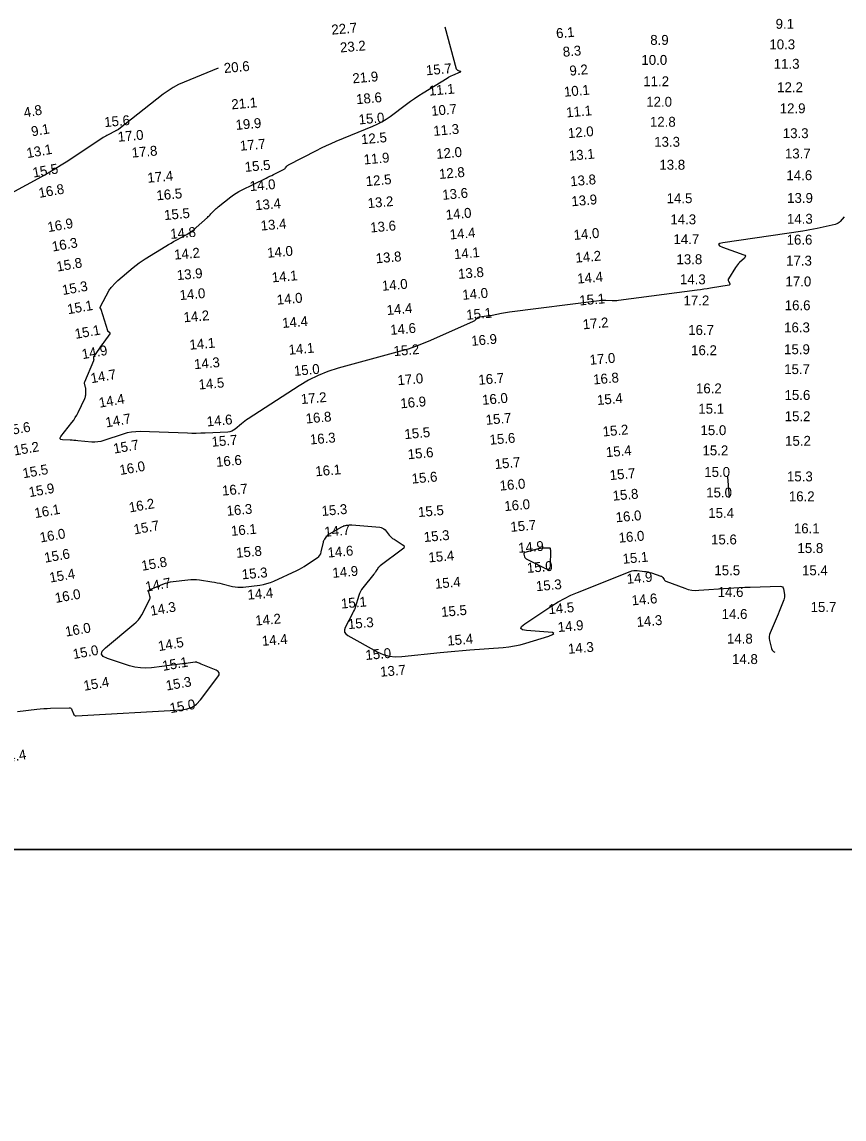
# Model space of a CAD drawing. Extents: x 988130 to 1132882, y 654656 to 841453.
# Drawn here: x 1031863 to 1032278, y 815552 to 816106 of the extents above; entities that cross this region are included whole.
import ezdxf

# ---------------------------------------------------------------- set-up
doc = ezdxf.new("R2010")
doc.units = 0
for name, color, linetype in [('V-ANNO-KEYM', 7, 'Continuous'), ('V-TOPO-MAJR', 7, 'Continuous'), ('V-TOPO-SOUN', 7, 'Continuous')]:
    doc.layers.add(name, color=color, linetype=linetype)

msp = doc.modelspace()

# ---------------------------------------------------------------- linework, layer by layer
at = {"layer": 'V-ANNO-KEYM'}
for points in [[(1014460, 815688), (1122485, 815688), (1122485, 822129), (1014460, 822129)], [(1014460, 809247), (1122485, 809247), (1122485, 815688), (1014460, 815688)]]:
    msp.add_lwpolyline(points, close=True, dxfattribs=at)
at = {"layer": 'V-TOPO-MAJR'}
for points in [[(1032278.09, 816007.44), (1032276.14, 816005.1), (1032275.62, 816004.57), (1032275.03, 816004.14), (1032274.39, 816003.81), (1032273.67, 816003.59), (1032264.45, 816001.51), (1032262.66, 816001.12), (1032260.87, 816000.77), (1032259.07, 816000.45), (1032257.26, 816000.17), (1032216.97, 815994.23), (1032215.35, 815993.86), (1032214.78, 815993.39), (1032215.25, 815992.81), (1032216.77, 815992.13), (1032227.45, 815988.28), (1032228.06, 815987.97), (1032228.31, 815987.59), (1032228.22, 815987.13), (1032227.79, 815986.61), (1032225.36, 815984.37), (1032224.78, 815983.79), (1032224.24, 815983.18), (1032223.74, 815982.53), (1032223.28, 815981.85), (1032219.78, 815976.16), (1032219.64, 815975.86), (1032219.58, 815975.56), (1032219.62, 815975.25), (1032219.74, 815974.95), (1032220.39, 815973.71), (1032220.49, 815973.43), (1032220.46, 815973.22), (1032220.31, 815973.06), (1032220.03, 815972.97), (1032210.68, 815971.36), (1032209.01, 815971.08), (1032207.33, 815970.82), (1032205.66, 815970.57), (1032203.98, 815970.34), (1032164.25, 815965.09), (1032163.45, 815965), (1032162.64, 815964.95), (1032161.83, 815964.94), (1032161.02, 815964.96), (1032157.78, 815965.15), (1032156.98, 815965.17), (1032156.17, 815965.16), (1032155.36, 815965.12), (1032154.56, 815965.03), (1032109.31, 815959.28), (1032108.28, 815959.14), (1032107.25, 815958.98), (1032106.22, 815958.8), (1032105.19, 815958.6), (1032100.43, 815957.61), (1032099.74, 815957.48), (1032099.05, 815957.36), (1032098.36, 815957.26), (1032097.67, 815957.18), (1032094.17, 815956.82), (1032093.84, 815956.76), (1032093.54, 815956.65), (1032093.27, 815956.5), (1032093.01, 815956.29), (1032092.05, 815955.35), (1032091.8, 815955.13), (1032091.53, 815954.93), (1032091.25, 815954.76), (1032090.95, 815954.61), (1032069.37, 815944.95), (1032065.65, 815943.37), (1032061.87, 815941.94), (1032058.04, 815940.65), (1032054.15, 815939.51), (1032022.8, 815930.97), (1032017.61, 815929.34), (1032012.59, 815927.33), (1032007.75, 815924.94), (1032003.08, 815922.16), (1031977.32, 815905.48), (1031976.45, 815904.89), (1031975.59, 815904.28), (1031974.76, 815903.64), (1031973.95, 815902.97), (1031970.74, 815900.23), (1031969.91, 815899.62), (1031969.01, 815899.18), (1031968.05, 815898.89), (1031967.03, 815898.76), (1031955.64, 815898.19), (1031953.39, 815898.1), (1031951.14, 815898.06), (1031948.89, 815898.07), (1031946.64, 815898.12), (1031922.88, 815898.95), (1031920.67, 815898.93), (1031918.48, 815898.71), (1031916.33, 815898.3), (1031914.21, 815897.69), (1031904.44, 815894.42), (1031902.98, 815894.01), (1031901.51, 815893.76), (1031900.02, 815893.66), (1031898.51, 815893.72), (1031891.35, 815894.38), (1031890.38, 815894.46), (1031889.41, 815894.53), (1031888.44, 815894.6), (1031887.46, 815894.65), (1031883.57, 815894.83), (1031882.8, 815894.96), (1031882.41, 815895.28), (1031882.42, 815895.78), (1031882.82, 815896.46), (1031888.4, 815903.61), (1031889.27, 815904.79), (1031890.07, 815906.01), (1031890.81, 815907.28), (1031891.48, 815908.58), (1031894.9, 815915.66), (1031895.08, 815916.11), (1031895.23, 815916.56), (1031895.32, 815917.03), (1031895.37, 815917.52), (1031895.47, 815919.67), (1031895.47, 815920.06), (1031895.44, 815920.44), (1031895.38, 815920.82), (1031895.28, 815921.19), (1031894.85, 815922.68), (1031894.77, 815923.05), (1031894.76, 815923.42), (1031894.81, 815923.78), (1031894.93, 815924.14), (1031899.45, 815934.91), (1031899.5, 815935.06), (1031899.52, 815935.2), (1031899.53, 815935.36), (1031899.51, 815935.51), (1031899.39, 815936.13), (1031899.38, 815936.28), (1031899.39, 815936.42), (1031899.44, 815936.56), (1031899.51, 815936.7), (1031902.51, 815941.14), (1031903.03, 815941.9), (1031903.55, 815942.66), (1031904.08, 815943.41), (1031904.61, 815944.15), (1031907.62, 815948.29), (1031907.7, 815948.44), (1031907.71, 815948.58), (1031907.65, 815948.71), (1031907.52, 815948.83), (1031906.88, 815949.26), (1031906.73, 815949.38), (1031906.61, 815949.52), (1031906.52, 815949.67), (1031906.45, 815949.85), (1031903.18, 815960.56), (1031903.14, 815960.67), (1031903.1, 815960.78), (1031903.04, 815960.89), (1031902.98, 815960.99), (1031902.71, 815961.38), (1031902.65, 815961.48), (1031902.63, 815961.59), (1031902.64, 815961.69), (1031902.68, 815961.8), (1031907.22, 815970.36), (1031907.5, 815970.83), (1031907.8, 815971.29), (1031908.13, 815971.72), (1031908.49, 815972.13), (1031909.99, 815973.73), (1031910.37, 815974.12), (1031910.77, 815974.5), (1031911.17, 815974.88), (1031911.58, 815975.24), (1031919.31, 815981.83), (1031920.76, 815983.02), (1031922.26, 815984.14), (1031923.79, 815985.21), (1031925.37, 815986.22), (1031935.8, 815992.58), (1031937.09, 815993.36), (1031938.39, 815994.12), (1031939.7, 815994.87), (1031941.02, 815995.6), (1031946.36, 815998.54), (1031947.63, 815999.29), (1031948.85, 816000.11), (1031950.01, 816001), (1031951.13, 816001.96), (1031956.75, 816007.09), (1031957.21, 816007.53), (1031957.66, 816007.97), (1031958.11, 816008.41), (1031958.55, 816008.87), (1031960.28, 816010.72), (1031960.72, 816011.17), (1031961.18, 816011.61), (1031961.65, 816012.03), (1031962.14, 816012.43), (1031968.63, 816017.55), (1031969.9, 816018.5), (1031971.21, 816019.38), (1031972.58, 816020.18), (1031973.98, 816020.91), (1031986.38, 816026.95), (1031987.32, 816027.41), (1031988.26, 816027.87), (1031989.2, 816028.33), (1031990.14, 816028.8), (1031995.24, 816031.36), (1031995.49, 816031.5), (1031995.72, 816031.67), (1031995.93, 816031.86), (1031996.12, 816032.07), (1031996.85, 816032.97), (1031997.04, 816033.19), (1031997.25, 816033.38), (1031997.48, 816033.54), (1031997.73, 816033.69), (1032011.86, 816040.96), (1032014.32, 816042.19), (1032016.8, 816043.36), (1032019.3, 816044.49), (1032021.83, 816045.56), (1032040.19, 816053.11), (1032042.52, 816054.15), (1032044.76, 816055.33), (1032046.92, 816056.65), (1032049.01, 816058.12), (1032057.18, 816064.25), (1032059.24, 816065.76), (1032061.33, 816067.22), (1032063.46, 816068.63), (1032065.62, 816070), (1032077.77, 816077.47), (1032078.45, 816077.87), (1032079.14, 816078.24), (1032079.85, 816078.58), (1032080.57, 816078.89), (1032084.53, 816080.53), (1032084.68, 816080.61), (1032084.73, 816080.69), (1032084.67, 816080.76), (1032084.51, 816080.82), (1032083.45, 816081.13), (1032083.36, 816081.16), (1032083.26, 816081.2), (1032083.18, 816081.25), (1032083.09, 816081.31), (1032082.77, 816081.56), (1032082.69, 816081.62), (1032082.63, 816081.7), (1032082.59, 816081.79), (1032082.55, 816081.88), (1032076.74, 816103.24)], [(1031962.2, 816082.48), (1031945.03, 816075.43), (1031942.23, 816074.16), (1031939.53, 816072.71), (1031936.93, 816071.07), (1031934.45, 816069.25), (1031912.14, 816051.71), (1031912, 816051.61), (1031911.85, 816051.51), (1031911.69, 816051.42), (1031911.53, 816051.34), (1031910.88, 816051.03), (1031910.72, 816050.95), (1031910.56, 816050.87), (1031910.39, 816050.79), (1031910.23, 816050.71), (1031906.71, 816048.86), (1031906.07, 816048.51), (1031905.44, 816048.15), (1031904.83, 816047.78), (1031904.22, 816047.39), (1031886.24, 816035.49), (1031883.03, 816033.41), (1031879.76, 816031.4), (1031876.46, 816029.47), (1031873.11, 816027.61), (1031857.48, 816019.14)], [(1032219.2, 815876.09), (1032220.17, 815865.73)], [(1031861, 815757.64), (1031870.68, 815758.79), (1031872.41, 815758.97), (1031874.14, 815759.11), (1031875.88, 815759.22), (1031877.62, 815759.29), (1031886.98, 815759.54), (1031887.48, 815759.49), (1031887.88, 815759.31), (1031888.19, 815758.99), (1031888.41, 815758.54), (1031889.1, 815756.48), (1031889.32, 815756.04), (1031889.63, 815755.73), (1031890.04, 815755.55), (1031890.53, 815755.52), (1031943.84, 815758.49), (1031946.61, 815758.93), (1031949.1, 815759.9), (1031951.29, 815761.41), (1031953.21, 815763.47), (1031962.06, 815775.11), (1031962.66, 815776.19), (1031962.7, 815777.11), (1031962.2, 815777.89), (1031961.13, 815778.52), (1031953.59, 815781.63), (1031953.35, 815781.73), (1031953.11, 815781.83), (1031952.86, 815781.92), (1031952.62, 815782.02), (1031951.64, 815782.41), (1031951.39, 815782.49), (1031951.14, 815782.53), (1031950.89, 815782.55), (1031950.63, 815782.53), (1031946.98, 815782.02), (1031946.28, 815781.93), (1031945.59, 815781.84), (1031944.89, 815781.75), (1031944.2, 815781.66), (1031928.57, 815779.72), (1031925.75, 815779.52), (1031922.96, 815779.63), (1031920.2, 815780.05), (1031917.46, 815780.77), (1031906.3, 815784.36), (1031904.15, 815785.37), (1031903.27, 815786.62), (1031903.64, 815788.1), (1031905.26, 815789.82), (1031919.71, 815801.67), (1031920.88, 815802.72), (1031921.92, 815803.88), (1031922.84, 815805.13), (1031923.64, 815806.49), (1031927.57, 815814.01), (1031927.76, 815814.47), (1031927.85, 815814.93), (1031927.85, 815815.41), (1031927.75, 815815.9), (1031927.15, 815817.86), (1031927.08, 815818.31), (1031927.17, 815818.7), (1031927.41, 815819), (1031927.8, 815819.24), (1031934.35, 815821.98), (1031935.61, 815822.46), (1031936.9, 815822.84), (1031938.2, 815823.14), (1031939.54, 815823.34), (1031946.88, 815824.2), (1031948.37, 815824.32), (1031949.85, 815824.34), (1031951.33, 815824.27), (1031952.8, 815824.1), (1031959, 815823.17), (1031960.33, 815822.95), (1031961.65, 815822.7), (1031962.97, 815822.43), (1031964.28, 815822.12), (1031969.5, 815820.82), (1031970.81, 815820.56), (1031972.13, 815820.41), (1031973.46, 815820.39), (1031974.79, 815820.49), (1031983.2, 815821.51), (1031985.03, 815821.8), (1031986.81, 815822.24), (1031988.56, 815822.81), (1031990.27, 815823.52), (1032001.94, 815828.91), (1032003.2, 815829.53), (1032004.44, 815830.19), (1032005.65, 815830.9), (1032006.83, 815831.65), (1032012.23, 815835.26), (1032012.96, 815835.85), (1032013.54, 815836.54), (1032013.97, 815837.34), (1032014.25, 815838.24), (1032015.28, 815843.07), (1032015.4, 815843.51), (1032015.55, 815843.92), (1032015.75, 815844.32), (1032015.98, 815844.71), (1032017.01, 815846.2), (1032017.28, 815846.56), (1032017.59, 815846.87), (1032017.94, 815847.15), (1032018.32, 815847.39), (1032024.57, 815850.82), (1032025.76, 815851.37), (1032027, 815851.73), (1032028.27, 815851.91), (1032029.59, 815851.89), (1032043.71, 815850.72), (1032044.5, 815850.59), (1032045.21, 815850.3), (1032045.84, 815849.88), (1032046.4, 815849.31), (1032048.49, 815846.75), (1032049.04, 815846.13), (1032049.63, 815845.57), (1032050.26, 815845.06), (1032050.94, 815844.6), (1032055.12, 815842.01), (1032055.83, 815841.43), (1032056.08, 815840.82), (1032055.88, 815840.2), (1032055.22, 815839.56), (1032043.9, 815831.19), (1032043.57, 815830.91), (1032043.26, 815830.61), (1032042.99, 815830.28), (1032042.74, 815829.93), (1032041.83, 815828.44), (1032041.59, 815828.08), (1032041.34, 815827.72), (1032041.09, 815827.37), (1032040.82, 815827.03), (1032035.28, 815820.16), (1032034.61, 815819.25), (1032034.04, 815818.28), (1032033.57, 815817.27), (1032033.19, 815816.21), (1032031.36, 815810.14), (1032031.28, 815809.9), (1032031.2, 815809.68), (1032031.1, 815809.45), (1032030.99, 815809.23), (1032030.54, 815808.36), (1032030.43, 815808.15), (1032030.32, 815807.93), (1032030.21, 815807.71), (1032030.1, 815807.49), (1032026.35, 815800.05), (1032025.93, 815798.82), (1032026.01, 815797.73), (1032026.56, 815796.8), (1032027.61, 815796.01), (1032042.51, 815787.85), (1032045.47, 815786.5), (1032048.53, 815785.63), (1032051.69, 815785.25), (1032054.95, 815785.36), (1032074.2, 815787.41), (1032077.96, 815787.79), (1032081.71, 815788.14), (1032085.48, 815788.47), (1032089.24, 815788.76), (1032105.97, 815789.98), (1032108.89, 815790.27), (1032111.77, 815790.74), (1032114.62, 815791.36), (1032117.45, 815792.16), (1032129.03, 815795.77), (1032130.98, 815796.51), (1032131.59, 815797.09), (1032130.87, 815797.52), (1032128.8, 815797.79), (1032117.84, 815798.57), (1032115.73, 815798.93), (1032114.88, 815799.62), (1032115.29, 815800.64), (1032116.95, 815801.98), (1032130.67, 815811.02), (1032133.76, 815812.95), (1032136.94, 815814.71), (1032140.21, 815816.31), (1032143.56, 815817.74), (1032170.18, 815828.32), (1032171.04, 815828.61), (1032171.91, 815828.78), (1032172.8, 815828.84), (1032173.7, 815828.8), (1032177.34, 815828.39), (1032178.25, 815828.26), (1032179.14, 815828.09), (1032180.02, 815827.87), (1032180.9, 815827.61), (1032185.67, 815826.02), (1032185.95, 815825.9), (1032186.19, 815825.74), (1032186.41, 815825.54), (1032186.58, 815825.29), (1032187.23, 815824.22), (1032187.41, 815823.97), (1032187.62, 815823.76), (1032187.86, 815823.59), (1032188.14, 815823.47), (1032197.77, 815819.85), (1032199.49, 815819.3), (1032201.23, 815818.95), (1032203.01, 815818.8), (1032204.81, 815818.84), (1032219.74, 815819.95), (1032222.48, 815820.14), (1032225.23, 815820.3), (1032227.98, 815820.42), (1032230.73, 815820.51), (1032245.84, 815820.92), (1032246.47, 815820.85), (1032246.96, 815820.6), (1032247.3, 815820.17), (1032247.5, 815819.57), (1032248, 815816.79), (1032248.08, 815816.1), (1032248.06, 815815.43), (1032247.94, 815814.76), (1032247.72, 815814.1), (1032245.29, 815808.1), (1032244.8, 815806.88), (1032244.3, 815805.67), (1032243.79, 815804.46), (1032243.29, 815803.24), (1032240.83, 815797.41), (1032240.51, 815796.45), (1032240.36, 815795.48), (1032240.36, 815794.49), (1032240.53, 815793.49), (1032241.53, 815789.47), (1032241.88, 815788.6), (1032242.42, 815788.01), (1032243.16, 815787.68)]]:
    msp.add_lwpolyline(points, dxfattribs=at)
msp.add_lwpolyline([(1032129.84, 815840.08), (1032129.76, 815840.13), (1032129.65, 815840.14), (1032126.16, 815840.09), (1032125.55, 815840.06), (1032124.93, 815839.99), (1032124.33, 815839.89), (1032123.72, 815839.75), (1032117.02, 815837.95), (1032116.74, 815837.83), (1032116.56, 815837.65), (1032116.49, 815837.41), (1032116.52, 815837.11), (1032116.85, 815835.78), (1032116.96, 815835.47), (1032117.12, 815835.21), (1032117.34, 815834.99), (1032117.62, 815834.81), (1032127.48, 815829.81), (1032128.51, 815829.45), (1032129.26, 815829.57), (1032129.72, 815830.18), (1032129.89, 815831.26), (1032130.02, 815838.97), (1032130.02, 815839.09), (1032130.01, 815839.21), (1032130, 815839.32), (1032129.99, 815839.44), (1032129.92, 815839.91), (1032129.89, 815840.01)], close=True, dxfattribs=at)

# ---------------------------------------------------------------- texts
at = {"layer": 'V-TOPO-SOUN'}
for s, rotation, p in [('22.7 ', 5, (1032019.57, 816099.37)), ('6.1', 5, (1032132.96, 816097.52)), ('9.1', 360, (1032243.55, 816102.35)), ('8.9', 360, (1032180.27, 816094.23)), ('23.2 ', 5, (1032023.91, 816090.36)), ('8.3', 5, (1032136.34, 816088.17)), ('10.3 ', 360, (1032240.38, 816091.98)), ('10.0 ', 360, (1032175.8, 816084.12)), ('11.3 ', 360, (1032242.61, 816082.15)), ('20.6 ', 5, (1031965.28, 816079.99)), ('21.9 ', 5, (1032030.19, 816074.78)), ('15.7 ', 5, (1032067.27, 816078.84)), ('9.2', 5, (1032139.71, 816078.65)), ('11.2 ', 360, (1032176.74, 816073.34)), ('12.2 ', 360, (1032244.31, 816070.34)), ('18.6 ', 5, (1032032.03, 816064.23)), ('11.1 ', 5, (1032068.73, 816068.54)), ('10.1 ', 5, (1032136.94, 816068.02)), ('21.1 ', 5, (1031969.09, 816061.65)), ('10.7 ', 5, (1032069.91, 816058.34)), ('12.0 ', 360, (1032178.24, 816063)), ('12.9 ', 360, (1032245.61, 816059.69)), ('4.8', 10, (1031864.49, 816057.51)), ('15.6 ', 5, (1031904.9, 816052.69)), ('15.0 ', 5, (1032033.3, 816054.03)), ('11.1 ', 5, (1032138.04, 816057.57)), ('9.1', 10, (1031868.27, 816047.97)), ('19.9 ', 5, (1031971.17, 816051.26)), ('11.3 ', 5, (1032071.01, 816048.25)), ('12.0 ', 5, (1032138.91, 816047.1)), ('12.8 ', 360, (1032180.11, 816052.88)), ('17.0 ', 5, (1031911.73, 816045.29)), ('12.5 ', 5, (1032034.55, 816044.02)), ('13.3 ', 360, (1032182.27, 816042.78)), ('13.3 ', 360, (1032247.16, 816047.13)), ('13.1 ', 10, (1031865.93, 816037.02)), ('17.8 ', 5, (1031918.73, 816037.28)), ('17.7 ', 5, (1031973.35, 816040.75)), ('12.0 ', 5, (1032072.46, 816036.61)), ('11.9 ', 5, (1032035.85, 816033.82)), ('13.1 ', 5, (1032139.41, 816035.72)), ('13.7 ', 360, (1032248.24, 816036.87)), ('15.5 ', 10, (1031869, 816027.18)), ('15.5 ', 5, (1031975.8, 816030.08)), ('12.8 ', 5, (1032073.87, 816026.49)), ('13.8 ', 360, (1032184.88, 816031.19)), ('14.6 ', 360, (1032249, 816025.91)), ('17.4 ', 5, (1031926.69, 816024.6)), ('14.0 ', 5, (1031978.34, 816020.37)), ('12.5 ', 5, (1032036.89, 816022.84)), ('13.8 ', 5, (1032140.11, 816022.8)), ('16.8 ', 10, (1031872, 816016.95)), ('16.5 ', 5, (1031931.25, 816015.7)), ('13.6 ', 5, (1032075.51, 816015.97)), ('13.4 ', 5, (1031981.07, 816010.7)), ('13.2 ', 5, (1032037.85, 816011.78)), ('13.9 ', 5, (1032140.69, 816012.71)), ('14.5 ', 360, (1032188.53, 816014.3)), ('13.9 ', 360, (1032249.35, 816014.44)), ('15.5 ', 5, (1031935.12, 816005.75)), ('14.0 ', 5, (1032077.25, 816005.93)), ('14.3 ', 360, (1032249.26, 816003.91)), ('16.9 ', 10, (1031876.49, 815999.64)), ('13.4 ', 5, (1031983.85, 816000.44)), ('13.6 ', 5, (1032039.16, 815999.47)), ('14.3 ', 360, (1032190.41, 816003.63)), ('14.8 ', 5, (1031938.21, 815996.23)), ('14.4 ', 5, (1032079.24, 815995.95)), ('14.0 ', 5, (1032141.8, 815995.72)), ('14.7 ', 360, (1032192, 815993.64)), ('16.6 ', 360, (1032249.1, 815993.36)), ('16.3 ', 10, (1031878.75, 815989.85)), ('14.0 ', 5, (1031987.13, 815986.71)), ('15.8 ', 10, (1031881.05, 815979.72)), ('14.2 ', 5, (1031940.18, 815985.76)), ('13.8 ', 5, (1032041.93, 815983.91)), ('14.1 ', 5, (1032081.43, 815986.02)), ('14.2 ', 5, (1032142.7, 815984.24)), ('13.8 ', 360, (1032193.51, 815983.5)), ('17.3 ', 360, (1032248.84, 815982.78)), ('13.9 ', 5, (1031941.54, 815975.44)), ('13.8 ', 5, (1032083.5, 815976.02)), ('14.1 ', 5, (1031989.47, 815974.29)), ('14.0 ', 5, (1032045.03, 815970.04)), ('14.4 ', 5, (1032143.62, 815973.67)), ('14.3 ', 360, (1032195.23, 815973.37)), ('17.0 ', 360, (1032248.52, 815972.29)), ('15.3 ', 10, (1031883.86, 815967.9)), ('14.0 ', 5, (1031942.93, 815965.35)), ('14.0 ', 5, (1032085.63, 815965.48)), ('15.1 ', 10, (1031886.48, 815958.2)), ('14.0 ', 5, (1031991.97, 815963.03)), ('15.1 ', 5, (1032144.7, 815962.64)), ('17.2 ', 360, (1032197.05, 815962.66)), ('16.6 ', 360, (1032248.14, 815960.25)), ('14.2 ', 5, (1031944.91, 815954.13)), ('14.4 ', 5, (1032047.43, 815957.8)), ('15.1 ', 5, (1032087.62, 815955.39)), ('14.4 ', 5, (1031994.7, 815951.26)), ('14.6 ', 5, (1032049.24, 815947.76)), ('17.2 ', 5, (1032146.42, 815950.58)), ('16.3 ', 360, (1032247.84, 815949.07)), ('15.1 ', 10, (1031890.27, 815945.76)), ('16.9 ', 5, (1032090.13, 815942.25)), ('16.7 ', 360, (1032199.43, 815947.79)), ('14.9 ', 10, (1031893.82, 815935.51)), ('14.1 ', 5, (1031947.91, 815940.29)), ('14.1 ', 5, (1031997.92, 815937.75)), ('15.2 ', 5, (1032050.91, 815937.05)), ('16.2 ', 360, (1032200.89, 815937.56)), ('15.9 ', 360, (1032247.82, 815938.06)), ('17.0 ', 5, (1032149.86, 815932.67)), ('14.3 ', 5, (1031950.25, 815930.46)), ('15.0 ', 5, (1032000.63, 815927.08)), ('15.7 ', 360, (1032247.86, 815928.01)), ('14.7 ', 10, (1031898.25, 815923.37)), ('14.5 ', 5, (1031952.48, 815920.19)), ('17.0 ', 5, (1032052.9, 815922.35)), ('16.7 ', 5, (1032093.74, 815922.57)), ('16.8 ', 5, (1032151.66, 815922.74)), ('16.2 ', 360, (1032203.35, 815918.3)), ('14.4 ', 10, (1031902.44, 815911.01)), ('17.2 ', 5, (1032004.14, 815912.85)), ('16.9 ', 5, (1032054.35, 815910.7)), ('16.0 ', 5, (1032095.61, 815912.44)), ('15.4 ', 5, (1032153.61, 815912.37)), ('15.6 ', 360, (1032248.05, 815914.94)), ('16.8 ', 5, (1032006.57, 815903.04)), ('15.1 ', 360, (1032204.53, 815908.01)), ('15.2 ', 360, (1032248.12, 815904.23)), ('15.6 ', 10, (1031854.99, 815896.79)), ('14.7 ', 10, (1031905.74, 815901.04)), ('14.6 ', 5, (1031956.62, 815901.58)), ('15.7 ', 5, (1032097.42, 815902.38)), ('16.3 ', 5, (1032008.69, 815892.45)), ('15.5 ', 5, (1032056.41, 815895.15)), ('15.6 ', 5, (1032099.36, 815892.31)), ('15.2 ', 5, (1032156.46, 815896.49)), ('15.0 ', 360, (1032205.63, 815897.19)), ('15.2 ', 10, (1031859.37, 815886.85)), ('15.7 ', 10, (1031909.73, 815887.83)), ('15.7 ', 5, (1031959.08, 815891.3)), ('15.2 ', 360, (1032248.32, 815891.81)), ('16.6 ', 5, (1031961.33, 815881.15)), ('15.6 ', 5, (1032058.07, 815884.99)), ('15.4 ', 5, (1032158.06, 815886.02)), ('15.2 ', 360, (1032206.64, 815886.98)), ('15.5 ', 10, (1031863.92, 815875.38)), ('16.0 ', 10, (1031912.83, 815877.01)), ('16.1 ', 5, (1032011.44, 815876.38)), ('15.7 ', 5, (1032101.95, 815880.05)), ('15.6 ', 5, (1032060.06, 815872.69)), ('15.7 ', 5, (1032160.01, 815874.47)), ('15.0 ', 360, (1032207.53, 815876.09)), ('15.3 ', 360, (1032249.28, 815873.83)), ('15.9 ', 10, (1031867.05, 815865.86)), ('16.7 ', 5, (1031964.36, 815866.63)), ('16.0 ', 5, (1032104.47, 815869.15)), ('15.0 ', 360, (1032208.5, 815865.73)), ('16.2 ', 10, (1031917.6, 815858.12)), ('16.0 ', 5, (1032106.82, 815858.83)), ('15.8 ', 5, (1032161.5, 815864.07)), ('16.2 ', 360, (1032250.22, 815863.8)), ('16.1 ', 10, (1031869.9, 815855.27)), ('16.3 ', 5, (1031966.64, 815856.45)), ('15.3 ', 5, (1032014.59, 815856.35)), ('15.5 ', 5, (1032063.3, 815855.8)), ('15.4 ', 360, (1032209.56, 815855.42)), ('15.7 ', 10, (1031919.98, 815847.04)), ('15.7 ', 5, (1032109.89, 815848.33)), ('16.0 ', 5, (1032163.03, 815853.16)), ('16.0 ', 10, (1031872.6, 815842.95)), ('16.1 ', 5, (1031968.87, 815846.31)), ('14.7 ', 5, (1032016, 815845.83)), ('15.3 ', 5, (1032066.18, 815843.2)), ('16.0 ', 5, (1032164.52, 815842.87)), ('16.1 ', 360, (1032252.75, 815847.61)), ('14.9 ', 5, (1032113.79, 815837.72)), ('15.6 ', 360, (1032210.96, 815842.01)), ('15.8 ', 360, (1032254.58, 815837.66)), ('15.6 ', 10, (1031874.88, 815832.76)), ('15.8 ', 5, (1031971.46, 815835.23)), ('14.6 ', 5, (1032017.61, 815835.36)), ('15.4 ', 5, (1032068.53, 815832.9)), ('15.1 ', 5, (1032166.5, 815832.22)), ('15.8 ', 10, (1031923.91, 815828.67)), ('15.0 ', 5, (1032118.22, 815827.59)), ('15.4 ', 10, (1031877.47, 815822.71)), ('15.3 ', 5, (1031974.32, 815824.36)), ('14.9 ', 5, (1032020.05, 815825.13)), ('14.9 ', 5, (1032168.58, 815822.11)), ('15.5 ', 360, (1032212.63, 815826.46)), ('15.4 ', 360, (1032256.86, 815826.42)), ('14.7 ', 10, (1031925.9, 815818.12)), ('15.4 ', 5, (1032071.79, 815819.62)), ('15.3 ', 5, (1032122.79, 815818.37)), ('14.6 ', 360, (1032214.3, 815815.49)), ('16.0 ', 10, (1031880.26, 815812.45)), ('14.4 ', 5, (1031977.18, 815814.09)), ('15.1 ', 5, (1032024.41, 815809.6)), ('14.6 ', 5, (1032171.06, 815811.23)), ('14.3 ', 10, (1031928.37, 815805.99)), ('15.5 ', 5, (1032074.94, 815805.36)), ('14.5 ', 5, (1032129.09, 815806.77)), ('14.6 ', 360, (1032216.31, 815804.39)), ('15.7 ', 360, (1032261.2, 815807.9)), ('14.2 ', 5, (1031981.11, 815801.03)), ('15.3 ', 5, (1032027.9, 815799.23)), ('14.3 ', 5, (1032173.56, 815800.32)), ('16.0 ', 10, (1031885.4, 815795.44)), ('14.9 ', 5, (1032133.8, 815797.76)), ('14.5 ', 10, (1031932.3, 815788.11)), ('14.4 ', 5, (1031984.43, 815790.76)), ('15.4 ', 5, (1032078.07, 815790.88)), ('14.3 ', 5, (1032138.97, 815786.77)), ('14.8 ', 360, (1032218.98, 815791.96)), ('15.0 ', 10, (1031889.27, 815784.11)), ('15.0 ', 5, (1032036.72, 815783.64)), ('15.1 ', 10, (1031934.46, 815778.14)), ('14.8 ', 360, (1032221.55, 815781.62)), ('13.7 ', 5, (1032044.15, 815775.18)), ('15.4 ', 10, (1031894.7, 815768.09)), ('15.3 ', 10, (1031936.2, 815768.2)), ('15.0 ', 10, (1031938.18, 815756.79)), ('14.4 ', 10, (1031852.85, 815731.43))]:
    msp.add_text(s, height=5, rotation=rotation, dxfattribs=at).set_placement(p)

doc.saveas('drawing.dxf')
